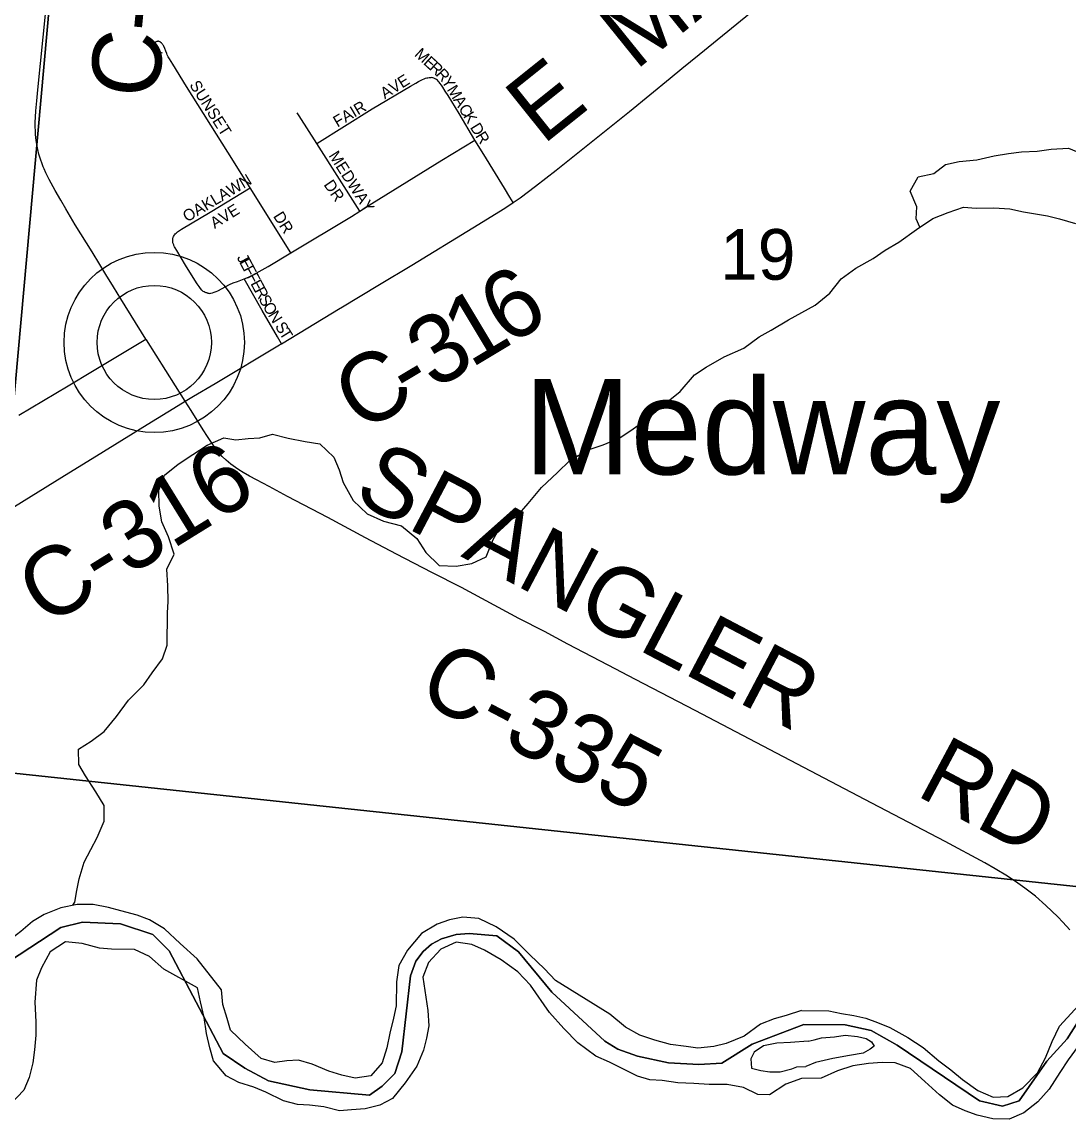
# Model space of a CAD drawing. Extents: x 0 to 680, y 0 to 440.
# Drawn here: x 174.06 to 187.59, y 263.13 to 277.41 of the extents above; entities that cross this region are included whole.
import ezdxf

# ---------------------------------------------------------------- set-up
doc = ezdxf.new("R2010")
doc.units = 0
for name, color, linetype in [('GM_X_County_Road', 7, 'Continuous'), ('GM_X_County_Road_Text', 7, 'Continuous'), ('GM_X_Major_River', 7, 'Continuous'), ('GM_X_Minor_River', 7, 'Continuous'), ('GM_X_Section', 7, 'Continuous'), ('GM_X_Section_Text', 7, 'Continuous'), ('GM_X_Township', 7, 'Continuous'), ('GM_X_Township_Subdivision', 7, 'Continuous'), ('GM_X_Township_Subdivision_Text', 7, 'Continuous'), ('GM_X_Unincorporated', 7, 'Continuous'), ('GM_X_Unincorporated_Location', 7, 'Continuous'), ('GM_X_Unincorporated_Text', 7, 'Continuous')]:
    doc.layers.add(name, color=color, linetype=linetype)

msp = doc.modelspace()

# ---------------------------------------------------------------- linework, layer by layer
at = {"layer": 'GM_X_County_Road'}
for points in [[(180.41, 275.073), (180.501, 275.135), (180.698, 275.283), (180.965, 275.493), (181.912, 276.252), (182.439, 276.682), (182.588, 276.805), (182.814, 276.989), (183.418, 277.477), (183.833, 277.813), (184.511, 278.365), (185.231, 278.942), (185.385, 279.061), (186.297, 279.704), (186.696, 279.978)], [(175.146, 274.142), (175.067, 274.272), (174.968, 274.433), (174.75, 274.786), (174.629, 274.99), (174.562, 275.103), (174.489, 275.228), (174.411, 275.369), (174.368, 275.457), (174.346, 275.507), (174.335, 275.535), (174.317, 275.585), (174.304, 275.622), (174.281, 275.696), (174.266, 275.76), (174.254, 275.821), (174.245, 275.874), (174.237, 275.952), (174.235, 276.001), (174.232, 276.05), (174.232, 276.11), (174.234, 276.175), (174.241, 276.259), (174.251, 276.386), (174.265, 276.529), (174.51, 278.96)], [(178.175, 273.706), (178.182, 273.71), (178.682, 274.013), (179.1, 274.263), (179.889, 274.745), (180.301, 274.999), (180.41, 275.073)], [(175.663, 273.306), (175.341, 273.825), (175.244, 273.984), (175.146, 274.142)], [(177.414, 273.246), (178.175, 273.706)], [(176.171, 272.503), (175.669, 273.296), (175.663, 273.306)], [(176.279, 272.567), (176.557, 272.732), (177.391, 273.232), (177.414, 273.246)], [(176.171, 272.503), (176.279, 272.567)], [(173.552, 270.873), (173.591, 270.9), (173.876, 271.086), (174.577, 271.522), (175.114, 271.853), (175.734, 272.237), (176.024, 272.413), (176.171, 272.503)], [(176.246, 272.383), (176.171, 272.503)], [(187.607, 265.665), (187.516, 265.765), (187.452, 265.833), (187.374, 265.909), (187.296, 265.981), (187.161, 266.1), (187.024, 266.207), (186.934, 266.272), (186.798, 266.36), (186.638, 266.457), (186.505, 266.531), (185.992, 266.807), (185.046, 267.306), (182.764, 268.501), (181.991, 268.906), (181.64, 269.091), (181.116, 269.363), (180.813, 269.523), (180.484, 269.694), (179.74, 270.093), (179.359, 270.289), (178.904, 270.526), (178.501, 270.737), (178.014, 270.998), (177.494, 271.272), (177.256, 271.399), (177.093, 271.486), (177.003, 271.535), (176.921, 271.582), (176.862, 271.617), (176.82, 271.644), (176.759, 271.69), (176.7, 271.74), (176.649, 271.789), (176.606, 271.838), (176.552, 271.906), (176.503, 271.981), (176.458, 272.047), (176.404, 272.132), (176.246, 272.383)]]:
    msp.add_lwpolyline(points, dxfattribs=at)
at = {"layer": 'GM_X_Major_River'}
for points in [[(176.639, 264.891), (176.325, 265.293), (176.105, 265.49), (175.902, 265.679), (175.709, 265.797), (175.55, 265.855), (175.337, 265.914), (175.178, 265.954), (174.983, 265.995), (174.774, 265.995), (174.565, 265.953), (174.349, 265.864), (174.198, 265.773), (174.046, 265.646), (173.821, 265.473), (173.625, 265.277), (173.471, 265.078)], [(180.956, 265.009), (180.817, 265.161), (180.626, 265.344), (180.423, 265.546), (180.19, 265.707), (179.966, 265.814), (179.759, 265.832), (179.585, 265.795), (179.429, 265.739), (179.224, 265.62), (179.046, 265.405), (178.933, 265.206), (178.904, 264.992)], [(176.33, 264.916), (175.893, 265.156), (175.708, 265.322), (175.514, 265.41), (175.217, 265.418), (175.062, 265.428), (174.838, 265.488), (174.625, 265.511), (174.425, 265.38), (174.312, 265.175), (174.249, 265.016)], [(180.633, 264.952), (180.471, 265.123), (180.255, 265.277), (180.039, 265.402), (179.874, 265.478), (179.673, 265.507), (179.474, 265.417), (179.315, 265.243), (179.244, 265.054)], [(174.249, 265.016), (174.228, 264.731), (174.239, 264.476), (174.241, 264.303), (174.224, 264.113), (174.202, 263.947), (174.156, 263.758), (174.086, 263.594), (173.915, 263.414)], [(179.244, 265.054), (179.306, 264.621), (179.319, 264.425), (179.291, 264.265), (179.251, 264.111), (179.163, 263.905), (179.014, 263.689), (178.849, 263.485), (178.686, 263.4), (178.495, 263.351), (178.322, 263.338), (178.167, 263.324), (177.961, 263.377), (177.777, 263.399), (177.623, 263.409), (177.44, 263.455), (177.211, 263.568), (177.058, 263.631), (176.863, 263.69), (176.699, 263.777), (176.538, 263.972), (176.489, 264.139), (176.446, 264.325), (176.416, 264.534), (176.367, 264.737), (176.33, 264.916)], [(178.904, 264.992), (178.897, 264.685), (178.864, 264.525), (178.817, 264.33), (178.776, 264.141), (178.718, 263.946), (178.571, 263.778), (178.368, 263.747), (178.197, 263.787), (178.026, 263.839), (177.814, 263.927), (177.637, 263.979), (177.483, 263.971), (177.328, 263.952), (177.151, 264.004), (176.947, 264.187), (176.756, 264.37), (176.712, 264.52), (176.658, 264.7), (176.639, 264.891)], [(184.137, 264.624), (183.939, 264.558), (183.783, 264.514), (183.609, 264.447), (183.397, 264.292), (183.163, 264.197), (183.002, 264.159), (182.799, 264.134), (182.645, 264.156), (182.444, 264.185), (182.243, 264.238), (182.049, 264.302), (181.861, 264.408), (181.658, 264.574), (180.956, 265.009)], [(184.137, 264.624), (184.489, 264.617), (184.654, 264.583), (184.814, 264.56), (184.967, 264.526), (185.119, 264.469), (185.277, 264.405), (185.51, 264.274), (185.708, 264.144), (185.911, 263.972), (186.067, 263.855), (186.218, 263.732), (186.415, 263.59), (186.614, 263.501), (186.804, 263.513), (186.997, 263.621), (187.186, 263.817), (187.292, 264.01), (187.375, 264.221), (187.47, 264.42), (188.064, 265.068)], [(184.138, 263.744), (183.934, 263.672), (183.723, 263.534), (183.574, 263.538), (183.386, 263.626), (183.174, 263.667), (182.942, 263.667), (182.746, 263.678), (182.538, 263.689), (182.337, 263.718), (182.177, 263.728), (182.017, 263.774), (181.853, 263.855), (181.654, 263.955), (181.477, 264.031), (181.244, 264.203), (181.065, 264.392), (180.88, 264.599), (180.633, 264.952)], [(184.224, 264.227), (184.301, 264.243), (184.397, 264.27), (184.563, 264.283), (184.7, 264.303), (184.859, 264.286), (184.971, 264.259), (185.041, 264.216), (185.075, 264.161), (185.026, 264.121), (184.936, 264.07), (184.757, 264.04), (184.543, 264.004), (184.316, 263.951), (184.191, 263.901)], [(184.224, 264.227), (183.993, 264.208), (183.818, 264.201), (183.645, 264.167), (183.524, 264.086), (183.481, 263.998), (183.49, 263.879), (183.612, 263.848), (183.727, 263.832), (183.863, 263.83), (184.013, 263.868), (184.076, 263.895), (184.191, 263.901)], [(187.711, 264.164), (187.582, 263.984), (187.476, 263.821), (187.34, 263.605), (187.193, 263.443), (187.011, 263.3), (186.819, 263.216), (186.612, 263.222), (186.406, 263.269), (186.254, 263.327), (186.09, 263.397), (185.922, 263.532), (185.731, 263.704), (185.546, 263.875), (185.347, 263.946), (185.181, 263.951), (185.003, 263.938), (184.801, 263.908), (184.604, 263.842), (184.393, 263.747), (184.138, 263.744)]]:
    msp.add_lwpolyline(points, dxfattribs=at)
at = {"layer": 'GM_X_Minor_River'}
for points in [[(185.667, 274.752), (185.62, 274.86), (185.628, 275.015), (185.542, 275.218), (185.645, 275.407), (185.848, 275.446), (185.998, 275.563), (186.176, 275.603), (186.403, 275.624), (186.629, 275.675), (186.814, 275.708), (186.981, 275.73), (187.183, 275.739), (187.362, 275.761), (187.588, 275.776), (187.795, 275.691), (188.007, 275.557), (188.208, 275.472), (188.361, 275.351), (188.472, 275.142), (188.642, 274.968), (188.776, 274.764), (189.136, 274.4)], [(184.314, 273.745), (184.503, 273.899), (184.648, 274.087), (184.84, 274.222), (185.061, 274.35), (185.217, 274.455), (185.397, 274.56), (185.625, 274.724), (185.834, 274.864), (186.032, 274.945), (186.229, 275.014), (186.395, 275), (186.621, 275.003), (186.829, 274.989), (187.007, 274.951), (187.161, 274.925), (187.315, 274.9), (187.47, 274.862), (187.677, 274.801)], [(174.72, 265.984), (174.744, 266.025), (174.77, 266.173), (174.802, 266.327), (174.864, 266.54), (174.949, 266.705), (175.034, 266.859), (175.125, 267.072), (175.122, 267.274), (175.017, 267.453), (174.883, 267.657), (174.796, 267.806), (174.793, 268.003), (174.954, 268.107), (175.122, 268.23), (175.285, 268.424), (175.436, 268.636), (175.634, 268.836), (175.743, 268.989), (175.876, 269.171), (175.937, 269.349), (175.943, 269.765), (175.95, 269.913), (175.947, 270.115), (175.932, 270.329), (176.029, 270.524), (175.955, 270.751), (175.868, 270.942), (175.835, 271.144), (175.832, 271.352), (175.905, 271.547), (176.079, 271.688), (176.271, 271.816), (176.456, 271.933), (176.671, 272.031), (176.825, 272.005), (176.986, 272.021), (177.134, 272.031), (177.301, 272.076), (177.502, 272.026), (177.721, 271.982), (177.911, 271.95), (178.093, 271.781), (178.162, 271.614), (178.213, 271.453), (178.341, 271.22), (178.523, 271.045), (178.735, 270.953), (178.966, 270.891), (179.166, 270.728), (179.282, 270.548), (179.452, 270.38), (179.672, 270.371), (179.874, 270.404), (180.059, 270.491), (180.151, 270.716), (180.26, 270.904), (180.463, 271.015), (180.602, 271.179), (180.777, 271.385), (180.981, 271.579), (181.143, 271.737), (181.365, 271.871), (181.573, 271.94), (181.782, 272.026), (181.932, 272.125), (182.141, 272.277), (182.369, 272.47), (182.567, 272.628), (182.754, 272.846), (182.903, 272.945), (183.137, 273.078), (183.393, 273.188), (183.591, 273.334), (183.746, 273.421), (183.968, 273.555), (184.314, 273.745)]]:
    msp.add_lwpolyline(points, dxfattribs=at)
at = {"layer": 'GM_X_Section'}
for points in [[(159.118, 285.103), (174.94, 283.442), (173.525, 267.764), (158.298, 269.195), (157.8, 269.245)], [(174.94, 283.442), (190.555, 281.787), (188.936, 266.093), (173.956, 267.691), (173.525, 267.764)], [(173.956, 267.691), (188.936, 266.093), (190.144, 265.991), (188.668, 250.631), (172.459, 252.156)]]:
    msp.add_lwpolyline(points, close=True, dxfattribs=at)
at = {"layer": 'GM_X_Township'}
for points in [[(173.887, 265.254), (174.564, 265.697), (174.844, 265.767), (175.334, 265.743), (175.753, 265.604), (175.963, 265.394), (176.663, 264.065), (176.943, 263.878), (177.247, 263.715), (177.783, 263.598), (178.553, 263.529), (178.716, 263.645), (178.879, 263.809), (178.973, 264.089), (179.083, 265.071), (179.153, 265.26), (179.247, 265.388), (179.353, 265.482), (179.485, 265.548), (179.674, 265.604), (179.84, 265.62), (180.2, 265.587), (180.477, 265.382), (180.909, 264.862), (181.596, 264.225), (181.762, 264.125), (182.017, 264.031), (182.416, 263.948), (182.809, 263.926), (183.108, 263.943), (183.501, 264.186), (184.167, 264.44), (184.702, 264.436), (185.037, 264.364), (185.372, 264.173), (186.436, 263.456), (186.735, 263.385), (186.95, 263.456), (187.308, 263.97), (187.572, 264.257), (187.89, 264.759)], [(187.89, 264.759), (187.572, 264.257), (187.308, 263.97), (186.95, 263.456), (186.735, 263.385), (186.436, 263.456), (185.372, 264.173), (185.037, 264.364), (184.702, 264.436), (184.167, 264.44), (183.501, 264.186), (183.108, 263.943), (182.809, 263.926), (182.416, 263.948), (182.017, 264.031), (181.762, 264.125), (181.596, 264.225), (180.909, 264.862), (180.477, 265.382), (180.2, 265.587), (179.84, 265.62), (179.674, 265.604), (179.485, 265.548), (179.353, 265.482), (179.247, 265.388), (179.153, 265.26), (179.083, 265.071), (178.973, 264.089), (178.879, 263.809), (178.716, 263.645), (178.553, 263.529), (177.783, 263.598), (177.247, 263.715), (176.943, 263.878), (176.663, 264.065), (175.963, 265.394), (175.753, 265.604), (175.334, 265.743), (174.844, 265.767), (174.564, 265.697), (173.887, 265.254)]]:
    msp.add_lwpolyline(points, dxfattribs=at)
at = {"layer": 'GM_X_Township_Subdivision'}
for points in [[(177.01, 275.262), (176.72, 275.725), (176.187, 276.574), (176.01, 276.862), (175.966, 276.931), (175.95, 276.958), (175.939, 276.984), (175.932, 277.002), (175.921, 277.031), (175.909, 277.063), (175.895, 277.093), (175.889, 277.105), (175.883, 277.114), (175.877, 277.122), (175.87, 277.131), (175.864, 277.136), (175.859, 277.14), (175.854, 277.144), (175.85, 277.146), (175.846, 277.149), (175.841, 277.152), (175.836, 277.154), (175.83, 277.157), (175.825, 277.158), (175.82, 277.158), (175.815, 277.158), (175.811, 277.157), (175.805, 277.156), (175.797, 277.153), (175.79, 277.149), (175.785, 277.146), (175.781, 277.143), (175.777, 277.139), (175.774, 277.135), (175.77, 277.13), (175.768, 277.125), (175.767, 277.12), (175.766, 277.115), (175.765, 277.11), (175.765, 277.104), (175.765, 277.099), (175.766, 277.092), (175.768, 277.087), (175.77, 277.082), (175.773, 277.077), (175.776, 277.072), (175.779, 277.068), (175.784, 277.062), (175.79, 277.057), (175.804, 277.046), (175.815, 277.039), (175.828, 277.031), (175.846, 277.02), (175.86, 277.013), (175.873, 277.007)], [(177.871, 275.838), (178.587, 276.284), (179.085, 276.579), (179.151, 276.617), (179.186, 276.637), (179.213, 276.651), (179.236, 276.663), (179.259, 276.673), (179.278, 276.679), (179.292, 276.684), (179.308, 276.687), (179.324, 276.689), (179.332, 276.69), (179.35, 276.689)], [(179.915, 275.881), (179.71, 276.223), (179.569, 276.455), (179.533, 276.513), (179.502, 276.563), (179.483, 276.591), (179.464, 276.618), (179.454, 276.63), (179.442, 276.643), (179.431, 276.654), (179.421, 276.663), (179.409, 276.67), (179.395, 276.678), (179.384, 276.682), (179.371, 276.685), (179.35, 276.689)], [(177.871, 275.838), (177.646, 276.192), (177.619, 276.233)], [(178.429, 274.961), (177.871, 275.838)], [(178.429, 274.961), (178.585, 275.06), (179.488, 275.619), (179.915, 275.881)], [(180.41, 275.073), (180.368, 275.141), (180.297, 275.257), (180.031, 275.692), (179.915, 275.881)], [(176.454, 273.903), (176.441, 273.906), (176.427, 273.911), (176.416, 273.916), (176.405, 273.923), (176.395, 273.932), (176.386, 273.941), (176.37, 273.96), (176.35, 273.986), (176.325, 274.02), (176.273, 274.105), (176.174, 274.264), (176.062, 274.452), (176.043, 274.485), (176.034, 274.499), (176.025, 274.518), (176.022, 274.526), (176.019, 274.533), (176.013, 274.551), (176.011, 274.562), (176.01, 274.571), (176.009, 274.578), (176.009, 274.584), (176.009, 274.594), (176.009, 274.599), (176.01, 274.605), (176.012, 274.612), (176.014, 274.62), (176.016, 274.625), (176.021, 274.635), (176.028, 274.648), (176.033, 274.655), (176.043, 274.668), (176.053, 274.678), (176.063, 274.687), (176.071, 274.694), (176.083, 274.702), (176.096, 274.71), (176.122, 274.727), (176.494, 274.949), (177.01, 275.262)], [(177.536, 274.42), (177.01, 275.262)], [(177.536, 274.42), (178.319, 274.891), (178.429, 274.961)], [(176.935, 274.085), (176.987, 274.107), (177.048, 274.137), (177.242, 274.244), (177.536, 274.42)], [(176.454, 273.903), (176.465, 273.901), (176.477, 273.899), (176.488, 273.898), (176.504, 273.9), (176.522, 273.905), (176.545, 273.912), (176.569, 273.921), (176.591, 273.93), (176.742, 274.012), (176.791, 274.034), (176.845, 274.053), (176.935, 274.085)], [(177.414, 273.246), (177.362, 273.337), (177.165, 273.677), (176.935, 274.085)], [(174.659, 272.704), (174.972, 272.892), (175.427, 273.164), (175.663, 273.306)], [(174.021, 272.321), (174.659, 272.704)]]:
    msp.add_lwpolyline(points, dxfattribs=at)
at = {"layer": 'GM_X_Unincorporated'}
for radius in [1.165, 0.738]:
    msp.add_circle((175.771, 273.263), radius, dxfattribs=at)
at = {"layer": 'GM_X_Unincorporated_Location'}
msp.add_line((175.771, 273.263), (175.771, 273.263), dxfattribs=at)

# ---------------------------------------------------------------- texts
at = {"layer": 'GM_X_County_Road_Text'}
for s, height, rotation, p in [('C-303', 0.8894, 84.4817, (175.817, 276.403)), ('MAIN', 0.8894, 38.8907, (181.988, 276.77)), ('E', 0.889, 38.6605, (180.791, 275.807)), ('6', 0.889, 31.3247, (180.338, 273.209)), ('1', 0.889, 30.9289, (179.862, 272.924)), ('3', 0.889, 30.8398, (179.39, 272.643)), ('C', 0.889, 30.8165, (178.449, 272.081)), ('-', 0.889, 30.8208, (179.076, 272.455)), ('C-316', 0.8894, 31.718, (174.373, 269.575)), ('SPANGLER', 0.8894, 332.254, (178.319, 271.238)), ('C-335', 0.8894, 332.332, (179.14, 268.663)), ('RD', 0.8894, 331.8986, (185.598, 267.416))]:
    msp.add_text(s, height=height, rotation=rotation, dxfattribs=at).set_placement(p)
at = {"layer": 'GM_X_Section_Text'}
msp.add_text('19', height=0.6552, rotation=0, dxfattribs=at).set_placement((183.084, 274.074))
at = {"layer": 'GM_X_Township_Subdivision_Text'}
for s, height, rotation, p in [('M', 0.148, 317.4672, (179.124, 276.977)), ('E', 0.148, 317.4766, (179.24, 276.871)), ('R', 0.148, 317.4649, (179.316, 276.8)), ('AVE', 0.1482, 32.0042, (178.751, 276.406)), ('R', 0.148, 312.8961, (179.401, 276.723)), ('Y', 0.148, 303.3688, (179.477, 276.642)), ('SUNSET', 0.1482, 302.4718, (176.22, 276.593)), ('M', 0.148, 301.5729, (179.548, 276.534)), ('A', 0.148, 301.5316, (179.63, 276.401)), ('FAIR', 0.1482, 30.6514, (178.139, 276.041)), ('C', 0.148, 301.524, (179.698, 276.29)), ('K', 0.148, 301.5223, (179.759, 276.19)), ('D', 0.148, 301.5287, (179.848, 276.045)), ('R', 0.148, 301.524, (179.916, 275.934)), ('MEDWAY', 0.1482, 302.6796, (178.02, 275.68)), ('OAKLAWN', 0.1482, 30.828, (176.195, 274.815)), ('DR', 0.1482, 304.5097, (177.955, 275.303)), ('AVE', 0.1482, 32.0042, (176.552, 274.729)), ('DR', 0.1482, 302.0048, (177.303, 274.897)), ('J', 0.148, 297.9143, (176.834, 274.36)), ('E', 0.148, 297.9162, (176.865, 274.303)), ('F', 0.148, 297.9214, (176.914, 274.21)), ('F', 0.148, 297.9214, (176.962, 274.118)), ('E', 0.148, 297.9214, (177.011, 274.026)), ('R', 0.148, 297.9175, (177.06, 273.934)), ('S', 0.148, 298.0032, (177.115, 273.83)), ('O', 0.148, 300.5591, (177.168, 273.731)), ('N', 0.148, 301.9502, (177.236, 273.616)), ('S', 0.148, 302.0068, (177.326, 273.472)), ('T', 0.148, 302.0068, (177.381, 273.383))]:
    msp.add_text(s, height=height, rotation=rotation, dxfattribs=at).set_placement(p)
at = {"layer": 'GM_X_Unincorporated_Text'}
msp.add_text('Medway', height=1.2362, rotation=0, dxfattribs=at).set_placement((180.552, 271.556))

doc.saveas('drawing.dxf')
